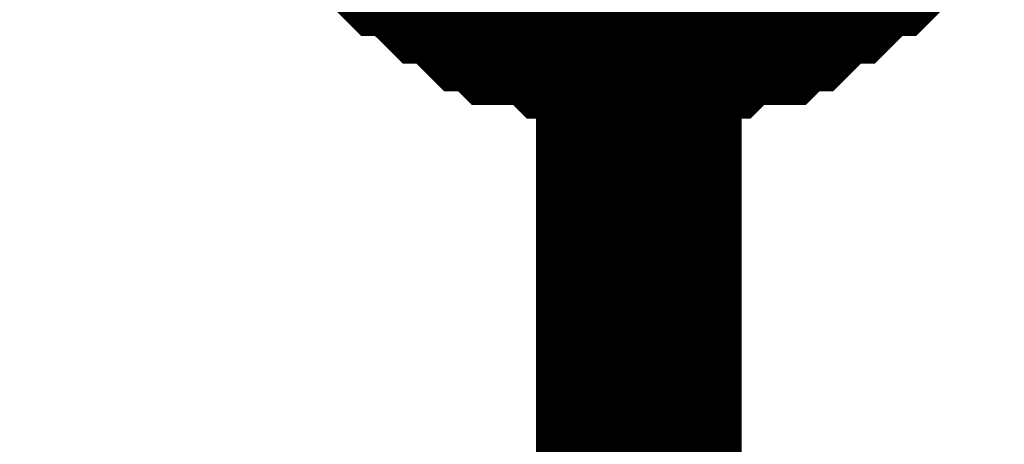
# Model space of a CAD drawing. Header units: inches. Extents: x 0 to 17, y 0 to 11.
# Tile 265 of 272: x 15.3145 to 15.3709, y 8.855 to 8.8794. Entities that reach past the tile are written whole.
import ezdxf

# ---------------------------------------------------------------- set-up
doc = ezdxf.new("R2010")
doc.units = ezdxf.units.IN
doc.header["$MEASUREMENT"] = 0
doc.layers.add('Sheet', color=255, linetype='Continuous')

msp = doc.modelspace()

# ---------------------------------------------------------------- linework, layer by layer
at = {"layer": 'Sheet'}
for points in [[(15.100187, 9.099265, 0.0118, 0.0118, 0), (15.349953, 9.099265, 0.0118, 0.0118, 0), (15.349953, 8.999351, 0.0118, 0.0118, 0), (15.349953, 8.899438, 0.0118, 0.0118, 0), (15.349953, 8.799524, 0.0118, 0.0118, 0), (15.349953, 8.699611, 0.0118, 0.0118, 0), (15.349953, 8.599697, 0.0118, 0.0118, 0), (15.349953, 8.499784, 0.0118, 0.0118, 0), (15.349953, 8.39987, 0.0118, 0.0118, 0), (15.349953, 8.299957, 0.0118, 0.0118, 0), (15.349953, 8.19925, 0.0118, 0.0118, 0), (15.349953, 8.099337, 0.0118, 0.0118, 0), (15.349953, 7.999423, 0.0118, 0.0118, 0), (15.349953, 7.89951, 0.0118, 0.0118, 0)], [(15.349953, 8.879614, 0.0118, 0.0118, 0), (15.34916, 8.879614, 0.0118, 0.0118, 0), (15.347575, 8.879614, 0.0118, 0.0118, 0), (15.346782, 8.879614, 0.0118, 0.0118, 0), (15.345989, 8.879614, 0.0118, 0.0118, 0), (15.345196, 8.880407, 0.0118, 0.0118, 0), (15.34361, 8.880407, 0.0118, 0.0118, 0), (15.342817, 8.880407, 0.0118, 0.0118, 0), (15.342024, 8.8812, 0.0118, 0.0118, 0), (15.341231, 8.8812, 0.0118, 0.0118, 0), (15.340438, 8.881993, 0.0118, 0.0118, 0), (15.339646, 8.882785, 0.0118, 0.0118, 0), (15.338853, 8.882785, 0.0118, 0.0118, 0), (15.33806, 8.883578, 0.0118, 0.0118, 0), (15.337267, 8.884371, 0.0118, 0.0118, 0), (15.336474, 8.884371, 0.0118, 0.0118, 0), (15.335681, 8.885164, 0.0118, 0.0118, 0), (15.334888, 8.885957, 0.0118, 0.0118, 0)], [(15.349953, 8.879614, 0.0118, 0.0118, 0), (15.34916, 8.879614, 0.0118, 0.0118, 0), (15.347575, 8.879614, 0.0118, 0.0118, 0), (15.346782, 8.879614, 0.0118, 0.0118, 0), (15.345989, 8.879614, 0.0118, 0.0118, 0), (15.345196, 8.880407, 0.0118, 0.0118, 0), (15.34361, 8.880407, 0.0118, 0.0118, 0), (15.342817, 8.880407, 0.0118, 0.0118, 0), (15.342024, 8.8812, 0.0118, 0.0118, 0), (15.341231, 8.8812, 0.0118, 0.0118, 0), (15.340438, 8.881993, 0.0118, 0.0118, 0), (15.339646, 8.882785, 0.0118, 0.0118, 0), (15.338853, 8.882785, 0.0118, 0.0118, 0), (15.33806, 8.883578, 0.0118, 0.0118, 0), (15.337267, 8.884371, 0.0118, 0.0118, 0), (15.336474, 8.884371, 0.0118, 0.0118, 0), (15.335681, 8.885164, 0.0118, 0.0118, 0), (15.334888, 8.885957, 0.0118, 0.0118, 0)], [(15.349953, 8.879614, 0.0118, 0.0118, 0), (15.34916, 8.879614, 0.0118, 0.0118, 0), (15.347575, 8.879614, 0.0118, 0.0118, 0), (15.346782, 8.879614, 0.0118, 0.0118, 0), (15.345989, 8.879614, 0.0118, 0.0118, 0), (15.345196, 8.880407, 0.0118, 0.0118, 0), (15.34361, 8.880407, 0.0118, 0.0118, 0), (15.342817, 8.880407, 0.0118, 0.0118, 0), (15.342024, 8.8812, 0.0118, 0.0118, 0), (15.341231, 8.8812, 0.0118, 0.0118, 0), (15.340438, 8.881993, 0.0118, 0.0118, 0), (15.339646, 8.882785, 0.0118, 0.0118, 0), (15.338853, 8.882785, 0.0118, 0.0118, 0), (15.33806, 8.883578, 0.0118, 0.0118, 0), (15.337267, 8.884371, 0.0118, 0.0118, 0), (15.336474, 8.884371, 0.0118, 0.0118, 0), (15.335681, 8.885164, 0.0118, 0.0118, 0), (15.334888, 8.885957, 0.0118, 0.0118, 0)], [(15.349953, 8.879614, 0.0118, 0.0118, 0), (15.34916, 8.879614, 0.0118, 0.0118, 0), (15.347575, 8.879614, 0.0118, 0.0118, 0), (15.346782, 8.879614, 0.0118, 0.0118, 0), (15.345989, 8.879614, 0.0118, 0.0118, 0), (15.345196, 8.880407, 0.0118, 0.0118, 0), (15.34361, 8.880407, 0.0118, 0.0118, 0), (15.342817, 8.880407, 0.0118, 0.0118, 0), (15.342024, 8.8812, 0.0118, 0.0118, 0), (15.341231, 8.8812, 0.0118, 0.0118, 0), (15.340438, 8.881993, 0.0118, 0.0118, 0), (15.339646, 8.882785, 0.0118, 0.0118, 0), (15.338853, 8.882785, 0.0118, 0.0118, 0), (15.33806, 8.883578, 0.0118, 0.0118, 0), (15.337267, 8.884371, 0.0118, 0.0118, 0), (15.336474, 8.884371, 0.0118, 0.0118, 0), (15.335681, 8.885164, 0.0118, 0.0118, 0), (15.334888, 8.885957, 0.0118, 0.0118, 0)], [(15.365019, 8.885957, 0.0118, 0.0118, 0), (15.364226, 8.885164, 0.0118, 0.0118, 0), (15.363433, 8.884371, 0.0118, 0.0118, 0), (15.36264, 8.884371, 0.0118, 0.0118, 0), (15.361847, 8.883578, 0.0118, 0.0118, 0), (15.361054, 8.882785, 0.0118, 0.0118, 0), (15.360261, 8.882785, 0.0118, 0.0118, 0), (15.359468, 8.881993, 0.0118, 0.0118, 0), (15.358675, 8.8812, 0.0118, 0.0118, 0), (15.357882, 8.8812, 0.0118, 0.0118, 0), (15.35709, 8.880407, 0.0118, 0.0118, 0), (15.356297, 8.880407, 0.0118, 0.0118, 0), (15.354711, 8.880407, 0.0118, 0.0118, 0), (15.353918, 8.879614, 0.0118, 0.0118, 0), (15.353125, 8.879614, 0.0118, 0.0118, 0), (15.352332, 8.879614, 0.0118, 0.0118, 0), (15.350746, 8.879614, 0.0118, 0.0118, 0), (15.349953, 8.879614, 0.0118, 0.0118, 0)], [(15.365019, 8.885957, 0.0118, 0.0118, 0), (15.364226, 8.885164, 0.0118, 0.0118, 0), (15.363433, 8.884371, 0.0118, 0.0118, 0), (15.36264, 8.884371, 0.0118, 0.0118, 0), (15.361847, 8.883578, 0.0118, 0.0118, 0), (15.361054, 8.882785, 0.0118, 0.0118, 0), (15.360261, 8.882785, 0.0118, 0.0118, 0), (15.359468, 8.881993, 0.0118, 0.0118, 0), (15.358675, 8.8812, 0.0118, 0.0118, 0), (15.357882, 8.8812, 0.0118, 0.0118, 0), (15.35709, 8.880407, 0.0118, 0.0118, 0), (15.356297, 8.880407, 0.0118, 0.0118, 0), (15.354711, 8.880407, 0.0118, 0.0118, 0), (15.353918, 8.879614, 0.0118, 0.0118, 0), (15.353125, 8.879614, 0.0118, 0.0118, 0), (15.352332, 8.879614, 0.0118, 0.0118, 0), (15.350746, 8.879614, 0.0118, 0.0118, 0), (15.349953, 8.879614, 0.0118, 0.0118, 0)], [(15.365019, 8.885957, 0.0118, 0.0118, 0), (15.364226, 8.885164, 0.0118, 0.0118, 0), (15.363433, 8.884371, 0.0118, 0.0118, 0), (15.36264, 8.884371, 0.0118, 0.0118, 0), (15.361847, 8.883578, 0.0118, 0.0118, 0), (15.361054, 8.882785, 0.0118, 0.0118, 0), (15.360261, 8.882785, 0.0118, 0.0118, 0), (15.359468, 8.881993, 0.0118, 0.0118, 0), (15.358675, 8.8812, 0.0118, 0.0118, 0), (15.357882, 8.8812, 0.0118, 0.0118, 0), (15.35709, 8.880407, 0.0118, 0.0118, 0), (15.356297, 8.880407, 0.0118, 0.0118, 0), (15.354711, 8.880407, 0.0118, 0.0118, 0), (15.353918, 8.879614, 0.0118, 0.0118, 0), (15.353125, 8.879614, 0.0118, 0.0118, 0), (15.352332, 8.879614, 0.0118, 0.0118, 0), (15.350746, 8.879614, 0.0118, 0.0118, 0), (15.349953, 8.879614, 0.0118, 0.0118, 0)], [(15.365019, 8.885957, 0.0118, 0.0118, 0), (15.364226, 8.885164, 0.0118, 0.0118, 0), (15.363433, 8.884371, 0.0118, 0.0118, 0), (15.36264, 8.884371, 0.0118, 0.0118, 0), (15.361847, 8.883578, 0.0118, 0.0118, 0), (15.361054, 8.882785, 0.0118, 0.0118, 0), (15.360261, 8.882785, 0.0118, 0.0118, 0), (15.359468, 8.881993, 0.0118, 0.0118, 0), (15.358675, 8.8812, 0.0118, 0.0118, 0), (15.357882, 8.8812, 0.0118, 0.0118, 0), (15.35709, 8.880407, 0.0118, 0.0118, 0), (15.356297, 8.880407, 0.0118, 0.0118, 0), (15.354711, 8.880407, 0.0118, 0.0118, 0), (15.353918, 8.879614, 0.0118, 0.0118, 0), (15.353125, 8.879614, 0.0118, 0.0118, 0), (15.352332, 8.879614, 0.0118, 0.0118, 0), (15.350746, 8.879614, 0.0118, 0.0118, 0), (15.349953, 8.879614, 0.0118, 0.0118, 0)], [(15.349953, 8.879614, 0.0039, 0.0039, 0), (15.34916, 8.879614, 0.0039, 0.0039, 0), (15.347575, 8.879614, 0.0039, 0.0039, 0), (15.346782, 8.879614, 0.0039, 0.0039, 0), (15.345989, 8.879614, 0.0039, 0.0039, 0), (15.345196, 8.880407, 0.0039, 0.0039, 0), (15.34361, 8.880407, 0.0039, 0.0039, 0), (15.342817, 8.880407, 0.0039, 0.0039, 0), (15.342024, 8.8812, 0.0039, 0.0039, 0), (15.341231, 8.8812, 0.0039, 0.0039, 0), (15.340438, 8.881993, 0.0039, 0.0039, 0)], [(15.349953, 8.879614, 0.0039, 0.0039, 0), (15.34916, 8.879614, 0.0039, 0.0039, 0), (15.347575, 8.879614, 0.0039, 0.0039, 0), (15.346782, 8.879614, 0.0039, 0.0039, 0), (15.345989, 8.879614, 0.0039, 0.0039, 0), (15.345196, 8.880407, 0.0039, 0.0039, 0), (15.34361, 8.880407, 0.0039, 0.0039, 0), (15.342817, 8.880407, 0.0039, 0.0039, 0), (15.342024, 8.8812, 0.0039, 0.0039, 0), (15.341231, 8.8812, 0.0039, 0.0039, 0), (15.340438, 8.881993, 0.0039, 0.0039, 0)], [(15.349953, 8.879614, 0.0039, 0.0039, 0), (15.34916, 8.879614, 0.0039, 0.0039, 0), (15.347575, 8.879614, 0.0039, 0.0039, 0), (15.346782, 8.879614, 0.0039, 0.0039, 0), (15.345989, 8.879614, 0.0039, 0.0039, 0), (15.345196, 8.880407, 0.0039, 0.0039, 0), (15.34361, 8.880407, 0.0039, 0.0039, 0), (15.342817, 8.880407, 0.0039, 0.0039, 0), (15.342024, 8.8812, 0.0039, 0.0039, 0), (15.341231, 8.8812, 0.0039, 0.0039, 0), (15.340438, 8.881993, 0.0039, 0.0039, 0)], [(15.349953, 8.879614, 0.0039, 0.0039, 0), (15.34916, 8.879614, 0.0039, 0.0039, 0), (15.347575, 8.879614, 0.0039, 0.0039, 0), (15.346782, 8.879614, 0.0039, 0.0039, 0), (15.345989, 8.879614, 0.0039, 0.0039, 0), (15.345196, 8.880407, 0.0039, 0.0039, 0), (15.34361, 8.880407, 0.0039, 0.0039, 0), (15.342817, 8.880407, 0.0039, 0.0039, 0), (15.342024, 8.8812, 0.0039, 0.0039, 0), (15.341231, 8.8812, 0.0039, 0.0039, 0), (15.340438, 8.881993, 0.0039, 0.0039, 0)], [(15.359468, 8.881993, 0.0039, 0.0039, 0), (15.358675, 8.8812, 0.0039, 0.0039, 0), (15.357882, 8.8812, 0.0039, 0.0039, 0), (15.35709, 8.880407, 0.0039, 0.0039, 0), (15.356297, 8.880407, 0.0039, 0.0039, 0), (15.354711, 8.880407, 0.0039, 0.0039, 0), (15.353918, 8.879614, 0.0039, 0.0039, 0), (15.353125, 8.879614, 0.0039, 0.0039, 0), (15.352332, 8.879614, 0.0039, 0.0039, 0), (15.350746, 8.879614, 0.0039, 0.0039, 0), (15.349953, 8.879614, 0.0039, 0.0039, 0)], [(15.359468, 8.881993, 0.0039, 0.0039, 0), (15.358675, 8.8812, 0.0039, 0.0039, 0), (15.357882, 8.8812, 0.0039, 0.0039, 0), (15.35709, 8.880407, 0.0039, 0.0039, 0), (15.356297, 8.880407, 0.0039, 0.0039, 0), (15.354711, 8.880407, 0.0039, 0.0039, 0), (15.353918, 8.879614, 0.0039, 0.0039, 0), (15.353125, 8.879614, 0.0039, 0.0039, 0), (15.352332, 8.879614, 0.0039, 0.0039, 0), (15.350746, 8.879614, 0.0039, 0.0039, 0), (15.349953, 8.879614, 0.0039, 0.0039, 0)], [(15.359468, 8.881993, 0.0039, 0.0039, 0), (15.358675, 8.8812, 0.0039, 0.0039, 0), (15.357882, 8.8812, 0.0039, 0.0039, 0), (15.35709, 8.880407, 0.0039, 0.0039, 0), (15.356297, 8.880407, 0.0039, 0.0039, 0), (15.354711, 8.880407, 0.0039, 0.0039, 0), (15.353918, 8.879614, 0.0039, 0.0039, 0), (15.353125, 8.879614, 0.0039, 0.0039, 0), (15.352332, 8.879614, 0.0039, 0.0039, 0), (15.350746, 8.879614, 0.0039, 0.0039, 0), (15.349953, 8.879614, 0.0039, 0.0039, 0)], [(15.359468, 8.881993, 0.0039, 0.0039, 0), (15.358675, 8.8812, 0.0039, 0.0039, 0), (15.357882, 8.8812, 0.0039, 0.0039, 0), (15.35709, 8.880407, 0.0039, 0.0039, 0), (15.356297, 8.880407, 0.0039, 0.0039, 0), (15.354711, 8.880407, 0.0039, 0.0039, 0), (15.353918, 8.879614, 0.0039, 0.0039, 0), (15.353125, 8.879614, 0.0039, 0.0039, 0), (15.352332, 8.879614, 0.0039, 0.0039, 0), (15.350746, 8.879614, 0.0039, 0.0039, 0), (15.349953, 8.879614, 0.0039, 0.0039, 0)]]:
    msp.add_lwpolyline(points, format="xyseb", dxfattribs=at)

doc.saveas('drawing.dxf')
